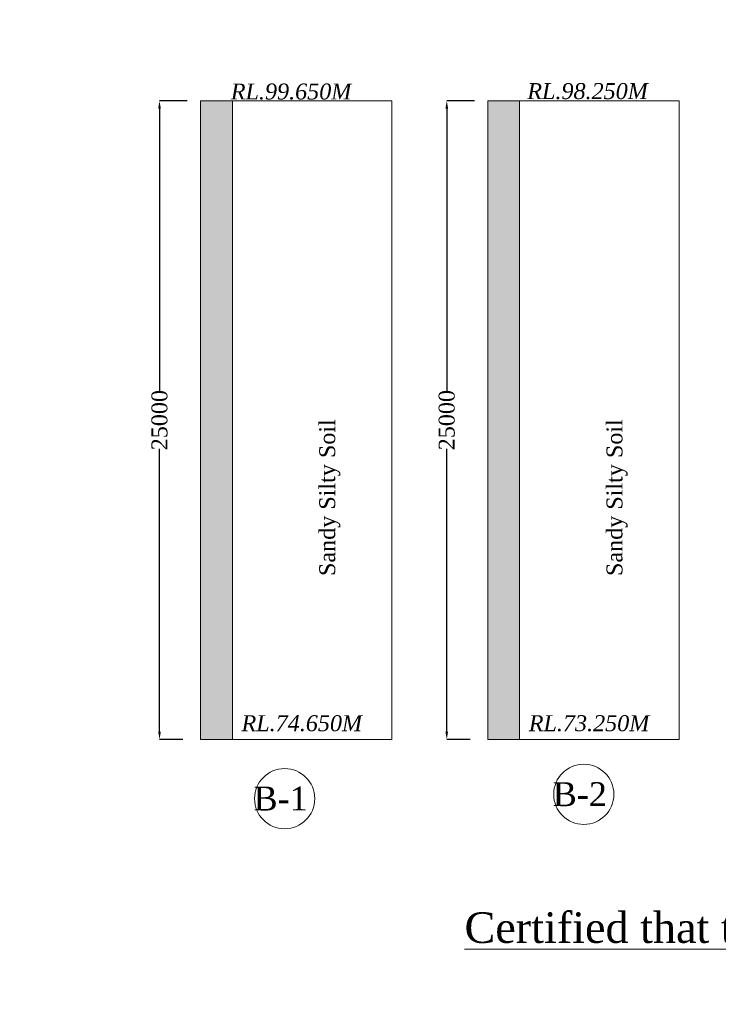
# Model space of a CAD drawing. Header units: millimetres. Extents: x -20950785 to 389010297, y -11535949 to 14056629.
# Tile 422 of 654: x 16740508 to 16784285, y -1461646 to -1399987. Entities that reach past the tile are written whole.
import ezdxf

# ---------------------------------------------------------------- set-up
doc = ezdxf.new("R2010")
doc.units = ezdxf.units.MM
doc.header["$LTSCALE"] = 60
doc.header["$MEASUREMENT"] = 0
doc.layers.add('TEXT', color=7, linetype='Continuous')
doc.styles.add('PDF Arial Bold', font='times.ttf')
doc.styles.add('style1', font='txt.shx', dxfattribs={"height": 1})
doc.dimstyles.get("Standard").update_dxf_attribs({"dimtxt": 400, "dimasz": 215, "dimexe": 0.18, "dimexo": 0.0625, "dimgap": 0.09, "dimtad": 0, "dimtih": 1, "dimtoh": 1, "dimdec": 0, "dimzin": 4, "dimdsep": 46, "dimtxsty": 'Standard', "dimblk": 'OPEN90', "dimcen": 0, "dimadec": 0, "dimazin": 1, "dimtfac": 1, "dimtdec": 0, "dimtix": 1, "dimtofl": 0, "dimtmove": 0, "dimatfit": 3, "dimldrblk": 'OPEN30', "dimfxl": 1, "dimtolj": 1, "dimtzin": 0, "dimarcsym": 0})

# ---------------------------------------------------------------- blocks, each defined once
blk = doc.blocks.new('*D2614')
at = {"color": 0, "linetype": 'Continuous', "lineweight": -2, "ltscale": 2, "transparency": 16777216}
for p, q in [((16751004, -1405064), (16749269, -1405064)), ((16749270, -1405564), (16749270, -1423260)), ((16749270, -1444564), (16749270, -1426867)), ((16750726, -1445064), (16749269, -1445064))]:
    blk.add_line(p, q, dxfattribs=at)
at = {"color": 0, "linetype": 'Continuous', "lineweight": 9, "ltscale": 2, "transparency": 16777216}
for points in [[(16749186, -1405564), (16749353, -1405564), (16749270, -1405064)], [(16749186, -1444564), (16749353, -1444564), (16749270, -1445064)]]:
    blk.add_solid(points, dxfattribs=at)
at = {"layer": 'Defpoints', "color": 0, "linetype": 'Continuous', "lineweight": 9, "ltscale": 2, "transparency": 16777216}
for p in [(16751004, -1405064), (16749270, -1445064), (16750726, -1445064)]:
    blk.add_point(p, dxfattribs=at)
at = {"color": 0, "linetype": 'Continuous', "lineweight": 9, "ltscale": 2, "transparency": 16777216, "insert": (16749270, -1425064), "char_height": 1000, "attachment_point": 5, "rotation": 90, "style": 'PDF Arial Bold'}
blk.add_mtext('\\A1;25000', dxfattribs=at)
blk = doc.blocks.new('*D2618')
at = {"color": 0, "linetype": 'Continuous', "lineweight": -2, "ltscale": 2, "transparency": 16777216}
for p, q in [((16769004, -1405064), (16767269, -1405064)), ((16767270, -1405564), (16767270, -1423260)), ((16767270, -1444564), (16767270, -1426867)), ((16768726, -1445064), (16767269, -1445064))]:
    blk.add_line(p, q, dxfattribs=at)
at = {"color": 0, "linetype": 'Continuous', "lineweight": 9, "ltscale": 2, "transparency": 16777216}
for points in [[(16767186, -1405564), (16767353, -1405564), (16767270, -1405064)], [(16767186, -1444564), (16767353, -1444564), (16767270, -1445064)]]:
    blk.add_solid(points, dxfattribs=at)
at = {"layer": 'Defpoints', "color": 0, "linetype": 'Continuous', "lineweight": 9, "ltscale": 2, "transparency": 16777216}
for p in [(16769004, -1405064), (16767270, -1445064), (16768726, -1445064)]:
    blk.add_point(p, dxfattribs=at)
at = {"color": 0, "linetype": 'Continuous', "lineweight": 9, "ltscale": 2, "transparency": 16777216, "insert": (16767270, -1425064), "char_height": 1000, "attachment_point": 5, "rotation": 90, "style": 'PDF Arial Bold'}
blk.add_mtext('\\A1;25000', dxfattribs=at)

msp = doc.modelspace()

# ---------------------------------------------------------------- hatches: boundary and pattern name
at = {"linetype": 'Continuous', "lineweight": 9, "ltscale": 2}
h = msp.add_hatch(dxfattribs=at)
h.set_pattern_fill('AR-CONC', scale=100)
h.set_pattern_definition([(50, (1275472, 316963.44), (717.260183, -62.752135), [75, -825]), (355, (1275472, 316963.4), (-138.751334, 752.192134), [60, -660]), (100.4514445, (1275531.8, 316958.2), (578.508847, 689.43999), [63.740192, -701.142112]), (46.1842, (1275472, 317163.4), (1067.24133, -165.51928), [112.5, -1237.5]), (96.6356355, (1275560.9, 317149.6), (934.661946, 974.1186), [95.61034, -1051.71376]), (351.184164, (1275472, 317163.4), (934.661945, 974.1186), [90, -990]), (21, (1275572, 317113.44), (596.907052, -402.61889), [75, -825]), (326, (1275572, 317113.4), (243.315332, 725.150045), [60, -660]), (71.4514447, (1275621.74, 317079.9), (840.222377, 322.531153), [63.74019, -701.142112]), (37.5, (1275472, 316963.44), (12.1598553, 332.893854), [0, -652, 0, -670, 0, -662.5]), (7.5, (1275472, 316963.44), (263.0695374, 394.411712), [0, -382, 0, -637, 0, -252.5]), (327.5, (1275249, 316963.44), (533.822436, -22.5548717), [0, -250, 0, -780, 0, -1035]), (317.5, (1275149, 316963.44), (583.18617, 100.104982), [0, -325, 0, -518, 0, -735])])
h.paths.add_polyline_path([(16753837.5, -1405063.56), (16751837.5, -1405063.56), (16751837.5, -1445063.56), (16753837.5, -1445063.56)])
h = msp.add_hatch(dxfattribs=at)
h.set_pattern_fill('AR-CONC', scale=100)
h.set_pattern_definition([(50, (1293472, 316963.44), (717.260183, -62.752135), [75, -825]), (355, (1293472, 316963.4), (-138.751334, 752.192134), [60, -660]), (100.4514445, (1293531.8, 316958.2), (578.508847, 689.43999), [63.740192, -701.142112]), (46.1842, (1293472, 317163.4), (1067.24133, -165.51928), [112.5, -1237.5]), (96.6356355, (1293560.9, 317149.6), (934.661946, 974.1186), [95.61034, -1051.71376]), (351.184164, (1293472, 317163.4), (934.661945, 974.1186), [90, -990]), (21, (1293572, 317113.44), (596.907052, -402.61889), [75, -825]), (326, (1293572, 317113.4), (243.315332, 725.150045), [60, -660]), (71.4514447, (1293621.74, 317079.9), (840.222377, 322.531153), [63.74019, -701.142112]), (37.5, (1293472, 316963.44), (12.1598553, 332.893854), [0, -652, 0, -670, 0, -662.5]), (7.5, (1293472, 316963.44), (263.0695374, 394.411712), [0, -382, 0, -637, 0, -252.5]), (327.5, (1293249, 316963.44), (533.822436, -22.5548717), [0, -250, 0, -780, 0, -1035]), (317.5, (1293149, 316963.44), (583.18617, 100.104982), [0, -325, 0, -518, 0, -735])])
h.paths.add_polyline_path([(16771837.5, -1405063.56), (16769837.5, -1405063.56), (16769837.5, -1445063.56), (16771837.5, -1445063.56)])

# ---------------------------------------------------------------- linework, layer by layer
at = {"color": 7, "linetype": 'Continuous', "lineweight": 9, "ltscale": 2}
for p, q in [((16751837.5, -1405063.56), (16763837.5, -1405063.56)), ((16751837.5, -1405063.56), (16751837.5, -1445063.56)), ((16763837.5, -1405063.56), (16751837.5, -1405063.56)), ((16753837.5, -1405063.56), (16753837.5, -1445063.56)), ((16763837.5, -1405063.56), (16763837.5, -1445063.56)), ((16769837.5, -1405063.56), (16781837.5, -1405063.56)), ((16781837.5, -1405063.56), (16769837.5, -1405063.56)), ((16769837.5, -1405063.56), (16769837.5, -1445063.56)), ((16771837.5, -1405063.56), (16771837.5, -1445063.56)), ((16781837.5, -1405063.56), (16781837.5, -1445063.56)), ((16763837.5, -1445063.56), (16751837.5, -1445063.56)), ((16781837.5, -1445063.56), (16769837.5, -1445063.56))]:
    msp.add_line(p, q, dxfattribs=at)
for centre in [(16757109.67, -1448767.31), (16775855.67, -1448495.81)]:
    msp.add_circle(centre, 1886.25, dxfattribs=at)

# ---------------------------------------------------------------- texts
at = {"linetype": 'Continuous', "lineweight": 9, "insert": (14548796.31, -1389262.61, -64476.19), "char_height": 10000, "width": 426432.7641, "attachment_point": 1, "style": 'style1'}
msp.add_mtext('\\pi37433.97777;{\\fVerdana|b0|i0|c0|p34;CONSTRUCTION OF HIGH  LEVEL BRIDGE ACROSS \\P\\pi13491.73465;KALIBEDA NALLA IN KM-2/10 ON MAKDI-HIRAPUR ROAD.\\fTimes New Roman|b0|i0|c0|p18;   }', dxfattribs=at)
at = {"color": 7, "linetype": 'Continuous', "lineweight": 9, "ltscale": 2, "char_height": 1000, "width": 5796.7256, "attachment_point": 3, "style": 'PDF Arial Bold'}
for s, insert in [('{\\fTimes New Roman|b0|i1|c0|p18;RL.99.650M}', (16761290.5, -1403983.56)), ('{\\fTimes New Roman|b0|i1|c0|p18;RL.98.250M}', (16779868.29, -1403958.45)), ('{\\fTimes New Roman|b0|i1|c0|p18;RL.74.650M}', (16761961.62, -1443542.48)), ('\\pt5000;{\\fTimes New Roman|b0|i1|c0|p18;RL.73.250M}', (16779961.62, -1443542.48))]:
    msp.add_mtext(s, dxfattribs=dict(at, insert=insert))
at = {"color": 7, "linetype": 'Continuous', "lineweight": 9, "ltscale": 2, "char_height": 1000, "attachment_point": 1, "rotation": 90, "style": 'PDF Arial Bold'}
for insert in [(16759277.52, -1434825.86), (16777277.52, -1434825.86)]:
    msp.add_mtext_dynamic_manual_height_columns('\\pt5000;Sandy Silty Soil', width=10318.2363, gutter_width=1, heights=[0], dxfattribs=dict(at, insert=insert))
at = {"linetype": 'Continuous', "lineweight": 9, "attachment_point": 1}
for s, insert, char_height, width in [('\\pi5418.09167,t45718.09167;{\\fTimes New Roman|b0|i0|c0|p18;\\L ELEVATION OF \\P\\pi2504.57329,t42804.57329;ABUTMENT ELEMENT \\P\\pi7381.21352,t47681.21352;DIRECTION}', (16645498.57, -1446630.53), 1300, 25045.2677), ('\\pi7448.80773;{\\fTimes New Roman|b0|i0|c0|p18;\\LCertified that the boring details  shown are correct.}', (16760933.17, -1455885.29), 1915.15152, 72153.3279)]:
    msp.add_mtext(s, dxfattribs=dict(at, insert=insert, char_height=char_height, width=width))
at = {"color": 7, "linetype": 'Continuous', "lineweight": 9, "ltscale": 2, "char_height": 1500, "attachment_point": 3, "style": 'PDF Arial Bold'}
for s, insert in [('B-2', (16777304.75, -1447736.26)), ('B-1', (16758558.75, -1448007.76))]:
    msp.add_mtext(s, dxfattribs=dict(at, insert=insert))
at = {"layer": 'TEXT', "linetype": 'Continuous', "lineweight": 9, "char_height": 1300, "attachment_point": 1}
for s, insert, width in [('\\pi2427.77062;{\\fTimes New Roman|b0|i0|c0|p18;\\LELEVATION OF PIER \\P\\pi3593.74034;ALONG CURRENT \\P\\pi6498.82325;DIRECTION  }', (16681237.42, -1437821.62), 23280.4872), ('\\pi1974.11068;{\\fTimes New Roman|b0|i0|c0|p18;\\LELEVATION OF PIER \\P\\pi3681.82517;ALONG TRAFFIC  \\P\\pi6045.16331;DIRECTION  }', (16701879.86, -1438274.33), 22373.1673)]:
    msp.add_mtext(s, dxfattribs=dict(at, insert=insert, width=width))

# ---------------------------------------------------------------- dimensions: what is measured, and where the dimension line sits
at = {"color": 7, "linetype": 'Continuous', "lineweight": 9, "ltscale": 2}
for base, p1, p2, picture, middle in [((16749269.5, -1445063.56), (16751003.6, -1405063.56), (16750725.69, -1445063.56), '*D2614', (16749269.5, -1425063.56)), ((16767269.5, -1445063.56), (16769003.6, -1405063.56), (16768725.69, -1445063.56), '*D2618', (16767269.5, -1425063.56))]:
    dim = msp.add_linear_dim(base=base, p1=p1, p2=p2, angle=90, text='25000', dimstyle='Standard', override={"dimtxt": 1000, "dimasz": 500, "dimtxsty": 'PDF Arial Bold', "dimfxl": 300}, dxfattribs=at)
    dim.commit()
    dim.dimension.update_dxf_attribs({"geometry": picture, "text_midpoint": middle, "text_rotation": 90})

doc.saveas('drawing.dxf')
